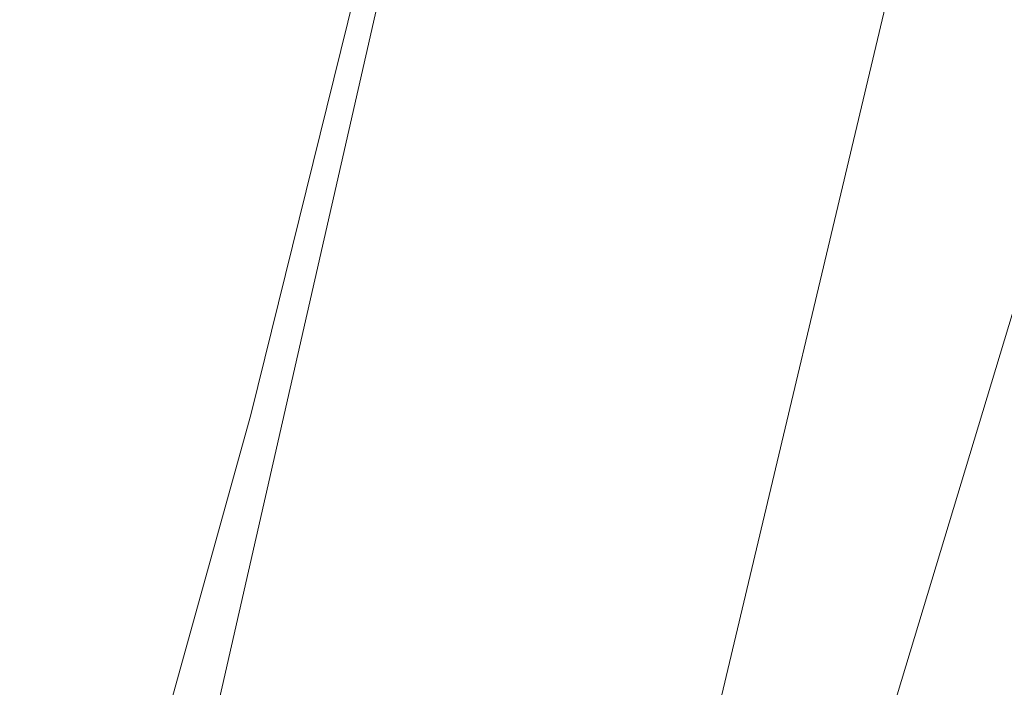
# Model space of a CAD drawing. Header units: metres. Extents: x 90551 to 91648, y 464474 to 467021.
# Tile 1026 of 1056: x 91157 to 91193, y 464967 to 464992. Entities that reach past the tile are written whole.
import ezdxf
from ezdxf.lldxf.tags import DXFTag

# ---------------------------------------------------------------- set-up
doc = ezdxf.new("R2010")
doc.units = ezdxf.units.M
for name, color, linetype, lineweight in [('B-OI-KL-ET_LS_230 V_UNIVERSITEIT LEIDEN-G', 190, 'KL-LS-SO', 18), ('B-OI-KL-ET_LS_500 V_RIJKSWATERSTAAT WEST NEDERLAND ZUID-G', 190, 'KL-LS-SO', 18), ('B-OI-OG-INFO_KPN BV-G', 7, 'Continuous', 18)]:
    doc.layers.add(name, color=color, linetype=linetype, lineweight=lineweight)
tags = doc.linetypes.add('KL-LS-SO', pattern='A,4,-1,[103,NLCS.SHX,S=0.75,R=0,X=0,Y=0],-1,4,-1,["L",Standard,S=1,R=0,X=0,Y=-0.5],-2', length=13).pattern_tags.tags
tags[18] = DXFTag(74, 10)

msp = doc.modelspace()

# ---------------------------------------------------------------- linework, layer by layer
at = {"layer": 'B-OI-KL-ET_LS_230 V_UNIVERSITEIT LEIDEN-G', "flags": 128}
msp.add_lwpolyline([(91189.503, 465075.494), (91152.566, 464913.382), (91134.64, 464918.79), (91126.29, 464888.12), (91117.03, 464860.3), (91109.533, 464838.738)], dxfattribs=at)
at = {"layer": 'B-OI-KL-ET_LS_500 V_RIJKSWATERSTAAT WEST NEDERLAND ZUID-G', "flags": 128}
for points in [[(91148.3, 464913.91), (91165.92, 464977.25), (91181.32, 465039.58), (91196.06, 465104.27), (91211.64, 465100.72), (91213.35, 465100.33), (91213.61, 465100.27)], [(91213.61, 465100.27), (91213.35, 465100.33), (91207.15, 465073.13), (91192.1, 465004.88), (91180.02, 464954.03), (91178.25, 464946.65), (91176.86, 464945.84), (91176.21, 464942.89), (91169.93, 464914.23), (91169.15, 464910.71), (91170.4, 464908.43), (91169.49, 464903.46), (91166.55, 464883.05), (91165.52, 464868.45), (91164.44, 464850.46), (91163.84, 464827.32), (91164.44, 464808.22), (91166.29, 464778.47), (91168.07, 464759.42), (91169.14, 464743.9), (91169.7, 464729.08), (91170.016, 464711.86)]]:
    msp.add_lwpolyline(points, dxfattribs=at)
at = {"layer": 'B-OI-OG-INFO_KPN BV-G', "flags": 128}
msp.add_lwpolyline([(91227.96, 465094.34), (91055.79, 464524.38), (91066.55, 464520.37), (91241.02, 465091.2), (91227.96, 465094.34)], dxfattribs=at)

doc.saveas('drawing.dxf')
